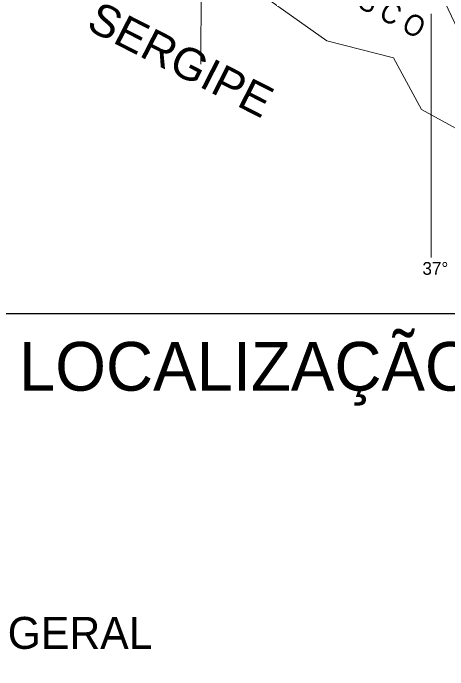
# Model space of a CAD drawing. Extents: x -1643653 to 4543381, y 1624270 to 13878484.
# Drawn here: x 803688 to 813898, y 8994810 to 9010252 of the extents above; entities that cross this region are included whole.
import ezdxf

# ---------------------------------------------------------------- set-up
doc = ezdxf.new("R2010")
doc.units = 0
doc.header["$LTSCALE"] = 200
doc.layers.add('5', color=7, linetype='Continuous', lineweight=25)
doc.layers.add('60', color=7, linetype='Continuous', lineweight=13)

msp = doc.modelspace()

# ---------------------------------------------------------------- linework, layer by layer
at = {"layer": '60'}
msp.add_line((813507.5, 9004502.1), (813507.5, 9010234.1), dxfattribs=at)
at = {"layer": '60', "lineweight": 25}
msp.add_lwpolyline([(797316.7, 9026438.8), (836051.7, 9026438.8), (836051.7, 9003181.6), (797316.7, 9003181.6)], close=True, dxfattribs=at)
at = {"layer": '60'}
for points in [[(808158.2, 9024186.1), (808124.6, 9016210.6), (808092.9, 9009049.8)], [(809583.5, 9010651), (811055.9, 9009602.9), (812624.7, 9009199.8), (813279.8, 9007982.7), (814823.8, 9007140.1), (816223.1, 9006252.8), (816853.5, 9005937.5), (817443.9, 9005033.6), (819349.1, 9004149.3), (819743, 9004629.9), (818753.5, 9005802.6), (818359.6, 9006014.1), (818193.7, 9006389.3), (818253.9, 9007081.1), (817739.1, 9007740.6), (816721.5, 9007535.9), (814598.3, 9008896), (813758.5, 9010664.1)]]:
    msp.add_lwpolyline(points, dxfattribs=at)
at = {"layer": '60', "lineweight": 25}
msp.add_spline([(814781, 9009175.5), (814787.2, 9009173.4), (814796.9, 9009173.4), (814799.4, 9009172.4), (814805.1, 9009174.5), (814805.6, 9009176.5), (814811.7, 9009179.5), (814811.7, 9009179.5), (814801.5, 9009181), (814790.7, 9009181.5), (814784.1, 9009183.1), (814777.4, 9009185.1), (814778.4, 9009175.5)], degree=3, dxfattribs=at)

# ---------------------------------------------------------------- texts
at = {"layer": '5'}
msp.add_text('LEGENDA GERAL', height=750, dxfattribs=at).set_placement((798487.2, 8995304))
at = {"layer": '60'}
for s, height, rotation, width, p in [('R I O   S Ã O   F R A N C I S C O', 500, 332.036, 0.9, (805339.6, 9013807.5)), ('SERGIPE', 748.4, 332.968, 1.05, (805374.7, 9009890.2))]:
    msp.add_text(s, height=height, rotation=rotation, dxfattribs=dict(at, width=width)).set_placement(p)
for s, height, p in [('37°', 300, (813300.9, 9004099.2)), ('LOCALIZAÇÃO DA REGIÃO NO ESTADO', 1146, (803823.7, 9001374))]:
    msp.add_text(s, height=height, dxfattribs=at).set_placement(p)

doc.saveas('drawing.dxf')
